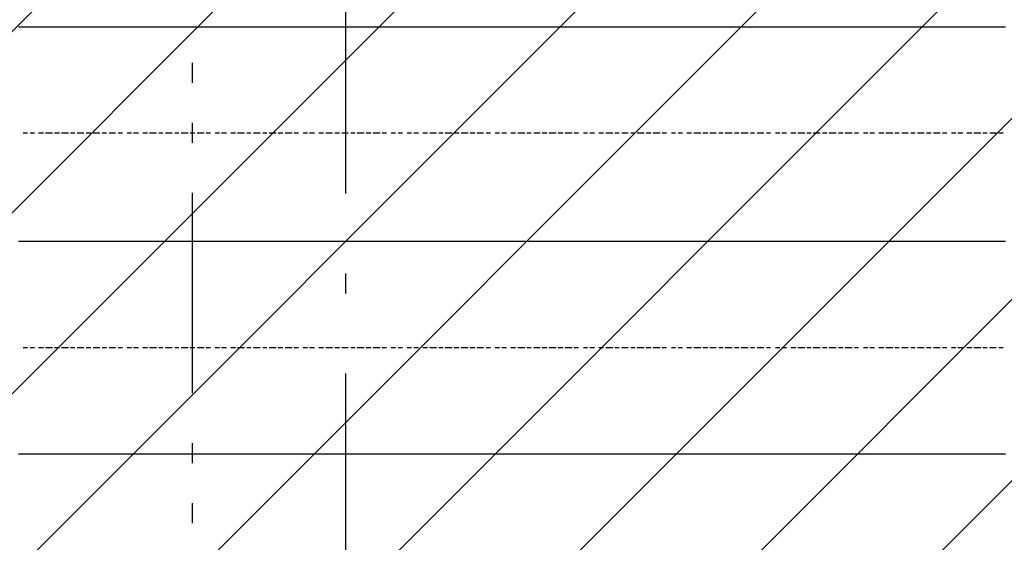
# Model space of a CAD drawing. Extents: x 997 to 109698, y 921 to 94021.
# Tile 435 of 656: x 21374 to 23220, y 44068 to 45047. Entities that reach past the tile are written whole.
import ezdxf

# ---------------------------------------------------------------- set-up
doc = ezdxf.new("R2010")
doc.units = 0
doc.header["$MEASUREMENT"] = 0
for name, color, linetype in [('12', 7, 'CONTINUOUS'), ('28', 7, 'CONTINUOUS'), ('40', 7, 'CONTINUOUS')]:
    doc.layers.add(name, color=color, linetype=linetype)

msp = doc.modelspace()

# ---------------------------------------------------------------- linework, layer by layer
at = {"layer": '12', "color": 5}
for p, q in [((21371.630503, 45033.563401), (21380.630503, 45033.563401)), ((21380.630503, 45033.563401), (21388.630503, 45033.563401)), ((21388.630503, 45033.563401), (21401.630503, 45033.563401)), ((21401.630503, 45033.563401), (21409.630503, 45033.563401)), ((21409.630503, 45033.563401), (21422.630503, 45033.563401)), ((21422.630503, 45033.563401), (21431.630503, 45033.563401)), ((21431.630503, 45033.563401), (21439.630503, 45033.563401)), ((21439.630503, 45033.563401), (21452.630503, 45033.563401)), ((21452.630503, 45033.563401), (21460.630503, 45033.563401)), ((21460.630503, 45033.563401), (21469.630503, 45033.563401)), ((21469.630503, 45033.563401), (21481.630503, 45033.563401)), ((21481.630503, 45033.563401), (21490.630503, 45033.563401)), ((21490.630503, 45033.563401), (21498.630503, 45033.563401)), ((21498.630503, 45033.563401), (21511.630503, 45033.563401)), ((21511.630503, 45033.563401), (21520.630503, 45033.563401)), ((21520.630503, 45033.563401), (21532.630503, 45033.563401)), ((21532.630503, 45033.563401), (21541.630503, 45033.563401)), ((21541.630503, 45033.563401), (21549.630503, 45033.563401)), ((21549.630503, 45033.563401), (21562.630503, 45033.563401)), ((21562.630503, 45033.563401), (21570.630503, 45033.563401)), ((21570.630503, 45033.563401), (21579.630503, 45033.563401)), ((21579.630503, 45033.563401), (21592.630503, 45033.563401)), ((21592.630503, 45033.563401), (21600.630503, 45033.563401)), ((21600.630503, 45033.563401), (21608.630503, 45033.563401)), ((21608.630503, 45033.563401), (21621.630503, 45033.563401)), ((21621.630503, 45033.563401), (21630.630503, 45033.563401)), ((21630.630503, 45033.563401), (21642.630503, 45033.563401)), ((21642.630503, 45033.563401), (21651.630503, 45033.563401)), ((21651.630503, 45033.563401), (21659.630503, 45033.563401)), ((21659.630503, 45033.563401), (21672.630503, 45033.563401)), ((21672.630503, 45033.563401), (21680.630503, 45033.563401)), ((21680.630503, 45033.563401), (21689.630503, 45033.563401)), ((21689.630503, 45033.563401), (21702.630503, 45033.563401)), ((21702.630503, 45033.563401), (21710.630503, 45033.563401)), ((21710.630503, 45033.563401), (21719.630503, 45033.563401)), ((21719.630503, 45033.563401), (21731.630503, 45033.563401)), ((21731.630503, 45033.563401), (21740.630503, 45033.563401)), ((21740.630503, 45033.563401), (21752.630503, 45033.563401)), ((21752.630503, 45033.563401), (21761.630503, 45033.563401)), ((21761.630503, 45033.563401), (21769.630503, 45033.563401)), ((21769.630503, 45033.563401), (21782.630503, 45033.563401)), ((21782.630503, 45033.563401), (21791.630503, 45033.563401)), ((21791.630503, 45033.563401), (21799.630503, 45033.563401)), ((21799.630503, 45033.563401), (21812.630503, 45033.563401)), ((21812.630503, 45033.563401), (21820.630503, 45033.563401)), ((21820.630503, 45033.563401), (21829.630503, 45033.563401)), ((21829.630503, 45033.563401), (21841.630503, 45033.563401)), ((21841.630503, 45033.563401), (21850.630503, 45033.563401)), ((21850.630503, 45033.563401), (21858.630503, 45033.563401)), ((21858.630503, 45033.563401), (21871.630503, 45033.563401)), ((21871.630503, 45033.563401), (21879.630503, 45033.563401)), ((21879.630503, 45033.563401), (21892.630503, 45033.563401)), ((21892.630503, 45033.563401), (21901.630503, 45033.563401)), ((21901.630503, 45033.563401), (21909.630503, 45033.563401)), ((21909.630503, 45033.563401), (21922.630503, 45033.563401)), ((21922.630503, 45033.563401), (21930.630503, 45033.563401)), ((21930.630503, 45033.563401), (21939.630503, 45033.563401)), ((21939.630503, 45033.563401), (21951.630503, 45033.563401)), ((21951.630503, 45033.563401), (21960.630503, 45033.563401)), ((21960.630503, 45033.563401), (21968.630503, 45033.563401)), ((21968.630503, 45033.563401), (21981.630503, 45033.563401)), ((21981.630503, 45033.563401), (21989.630503, 45033.563401)), ((21989.630503, 45033.563401), (22002.630503, 45033.563401)), ((22002.630503, 45033.563401), (22011.630503, 45033.563401)), ((22011.630503, 45033.563401), (22019.630503, 45033.563401)), ((22019.630503, 45033.563401), (22032.630503, 45033.563401)), ((22032.630503, 45033.563401), (22040.630503, 45033.563401)), ((22040.630503, 45033.563401), (22049.630503, 45033.563401)), ((22049.630503, 45033.563401), (22061.630503, 45033.563401)), ((22061.630503, 45033.563401), (22070.630503, 45033.563401)), ((22070.630503, 45033.563401), (22078.630503, 45033.563401)), ((22078.630503, 45033.563401), (22091.630503, 45033.563401)), ((22091.630503, 45033.563401), (22100.630503, 45033.563401)), ((22100.630503, 45033.563401), (22112.630503, 45033.563401)), ((22112.630503, 45033.563401), (22121.630503, 45033.563401)), ((22121.630503, 45033.563401), (22129.630503, 45033.563401)), ((22129.630503, 45033.563401), (22142.630503, 45033.563401)), ((22142.630503, 45033.563401), (22150.630503, 45033.563401)), ((22150.630503, 45033.563401), (22159.630503, 45033.563401)), ((22159.630503, 45033.563401), (22171.630503, 45033.563401)), ((22171.630503, 45033.563401), (22180.630503, 45033.563401)), ((22180.630503, 45033.563401), (22188.630503, 45033.563401)), ((22188.630503, 45033.563401), (22201.630503, 45033.563401)), ((22201.630503, 45033.563401), (22210.630503, 45033.563401)), ((22210.630503, 45033.563401), (22222.630503, 45033.563401)), ((22222.630503, 45033.563401), (22231.630503, 45033.563401)), ((22231.630503, 45033.563401), (22239.630503, 45033.563401)), ((22239.630503, 45033.563401), (22252.630503, 45033.563401)), ((22252.630503, 45033.563401), (22260.630503, 45033.563401)), ((22260.630503, 45033.563401), (22269.630503, 45033.563401)), ((22269.630503, 45033.563401), (22282.630503, 45033.563401)), ((22282.630503, 45033.563401), (22290.630503, 45033.563401)), ((22290.630503, 45033.563401), (22299.630503, 45033.563401)), ((22299.630503, 45033.563401), (22311.630503, 45033.563401)), ((22311.630503, 45033.563401), (22320.630503, 45033.563401)), ((22320.630503, 45033.563401), (22332.630503, 45033.563401)), ((22332.630503, 45033.563401), (22341.630503, 45033.563401)), ((22341.630503, 45033.563401), (22349.630503, 45033.563401)), ((22349.630503, 45033.563401), (22362.630503, 45033.563401)), ((22362.630503, 45033.563401), (22370.630503, 45033.563401)), ((22370.630503, 45033.563401), (22379.630503, 45033.563401)), ((22379.630503, 45033.563401), (22392.630503, 45033.563401)), ((22392.630503, 45033.563401), (22400.630503, 45033.563401)), ((22400.630503, 45033.563401), (22409.630503, 45033.563401)), ((22409.630503, 45033.563401), (22421.630503, 45033.563401)), ((22421.630503, 45033.563401), (22430.630503, 45033.563401)), ((22430.630503, 45033.563401), (22438.630503, 45033.563401)), ((22438.630503, 45033.563401), (22451.630503, 45033.563401)), ((22451.630503, 45033.563401), (22459.630503, 45033.563401)), ((22459.630503, 45033.563401), (22472.630503, 45033.563401)), ((22472.630503, 45033.563401), (22481.630503, 45033.563401)), ((22481.630503, 45033.563401), (22489.630503, 45033.563401)), ((22489.630503, 45033.563401), (22502.630503, 45033.563401)), ((22502.630503, 45033.563401), (22510.630503, 45033.563401)), ((22510.630503, 45033.563401), (22519.630503, 45033.563401)), ((22519.630503, 45033.563401), (22531.630503, 45033.563401)), ((22531.630503, 45033.563401), (22540.630503, 45033.563401)), ((22540.630503, 45033.563401), (22548.630503, 45033.563401)), ((22548.630503, 45033.563401), (22561.630503, 45033.563401)), ((22561.630503, 45033.563401), (22569.630503, 45033.563401)), ((22569.630503, 45033.563401), (22582.630503, 45033.563401)), ((22582.630503, 45033.563401), (22591.630503, 45033.563401)), ((22591.630503, 45033.563401), (22599.630503, 45033.563401)), ((22599.630503, 45033.563401), (22612.630503, 45033.563401)), ((22612.630503, 45033.563401), (22620.630503, 45033.563401)), ((22620.630503, 45033.563401), (22629.630503, 45033.563401)), ((22629.630503, 45033.563401), (22641.630503, 45033.563401)), ((22641.630503, 45033.563401), (22650.630503, 45033.563401)), ((22650.630503, 45033.563401), (22658.630503, 45033.563401)), ((22658.630503, 45033.563401), (22671.630503, 45033.563401)), ((22671.630503, 45033.563401), (22679.630503, 45033.563401)), ((22679.630503, 45033.563401), (22692.630503, 45033.563401)), ((22692.630503, 45033.563401), (22701.630503, 45033.563401)), ((22701.630503, 45033.563401), (22709.630503, 45033.563401)), ((22709.630503, 45033.563401), (22722.630503, 45033.563401)), ((22722.630503, 45033.563401), (22730.630503, 45033.563401)), ((22730.630503, 45033.563401), (22739.630503, 45033.563401)), ((22739.630503, 45033.563401), (22751.630503, 45033.563401)), ((22751.630503, 45033.563401), (22760.630503, 45033.563401)), ((22760.630503, 45033.563401), (22768.630503, 45033.563401)), ((22768.630503, 45033.563401), (22781.630503, 45033.563401)), ((22781.630503, 45033.563401), (22790.630503, 45033.563401)), ((22790.630503, 45033.563401), (22802.630503, 45033.563401)), ((22802.630503, 45033.563401), (22811.630503, 45033.563401)), ((22811.630503, 45033.563401), (22819.630503, 45033.563401)), ((22819.630503, 45033.563401), (22832.630503, 45033.563401)), ((22832.630503, 45033.563401), (22840.630503, 45033.563401)), ((22840.630503, 45033.563401), (22849.630503, 45033.563401)), ((22849.630503, 45033.563401), (22861.630503, 45033.563401)), ((22861.630503, 45033.563401), (22870.630503, 45033.563401)), ((22870.630503, 45033.563401), (22878.630503, 45033.563401)), ((22878.630503, 45033.563401), (22891.630503, 45033.563401)), ((22891.630503, 45033.563401), (22900.630503, 45033.563401)), ((22900.630503, 45033.563401), (22912.630503, 45033.563401)), ((22912.630503, 45033.563401), (22921.630503, 45033.563401)), ((22921.630503, 45033.563401), (22929.630503, 45033.563401)), ((22929.630503, 45033.563401), (22942.630503, 45033.563401)), ((22942.630503, 45033.563401), (22950.630503, 45033.563401)), ((22950.630503, 45033.563401), (22959.630503, 45033.563401)), ((22959.630503, 45033.563401), (22972.630503, 45033.563401)), ((22972.630503, 45033.563401), (22980.630503, 45033.563401)), ((22980.630503, 45033.563401), (22989.630503, 45033.563401)), ((22989.630503, 45033.563401), (23001.630503, 45033.563401)), ((23001.630503, 45033.563401), (23010.630503, 45033.563401)), ((23010.630503, 45033.563401), (23018.630503, 45033.563401)), ((23018.630503, 45033.563401), (23031.630503, 45033.563401)), ((23031.630503, 45033.563401), (23039.630503, 45033.563401)), ((23039.630503, 45033.563401), (23052.630503, 45033.563401)), ((23052.630503, 45033.563401), (23060.630503, 45033.563401)), ((23060.630503, 45033.563401), (23069.630503, 45033.563401)), ((23069.630503, 45033.563401), (23082.630503, 45033.563401)), ((23082.630503, 45033.563401), (23090.630503, 45033.563401)), ((23090.630503, 45033.563401), (23099.630503, 45033.563401)), ((23099.630503, 45033.563401), (23111.630503, 45033.563401)), ((23111.630503, 45033.563401), (23120.630503, 45033.563401)), ((23120.630503, 45033.563401), (23128.630503, 45033.563401)), ((23128.630503, 45033.563401), (23141.630503, 45033.563401)), ((23141.630503, 45033.563401), (23149.630503, 45033.563401)), ((23149.630503, 45033.563401), (23162.630503, 45033.563401)), ((23162.630503, 45033.563401), (23171.630503, 45033.563401)), ((23171.630503, 45033.563401), (23179.630503, 45033.563401)), ((23179.630503, 45033.563401), (23192.630503, 45033.563401)), ((23192.630503, 45033.563401), (23200.630503, 45033.563401)), ((23200.630503, 45033.563401), (23209.630503, 45033.563401)), ((23209.630503, 45033.563401), (23221.630503, 45033.563401)), ((21371.630503, 44631.563401), (21380.630503, 44631.563401)), ((21380.630503, 44631.563401), (21388.630503, 44631.563401)), ((21388.630503, 44631.563401), (21401.630503, 44631.563401)), ((21401.630503, 44631.563401), (21409.630503, 44631.563401)), ((21409.630503, 44631.563401), (21422.630503, 44631.563401)), ((21422.630503, 44631.563401), (21431.630503, 44631.563401)), ((21431.630503, 44631.563401), (21439.630503, 44631.563401)), ((21439.630503, 44631.563401), (21452.630503, 44631.563401)), ((21452.630503, 44631.563401), (21460.630503, 44631.563401)), ((21460.630503, 44631.563401), (21469.630503, 44631.563401)), ((21469.630503, 44631.563401), (21481.630503, 44631.563401)), ((21481.630503, 44631.563401), (21490.630503, 44631.563401)), ((21490.630503, 44631.563401), (21498.630503, 44631.563401)), ((21498.630503, 44631.563401), (21511.630503, 44631.563401)), ((21511.630503, 44631.563401), (21520.630503, 44631.563401)), ((21520.630503, 44631.563401), (21532.630503, 44631.563401)), ((21532.630503, 44631.563401), (21541.630503, 44631.563401)), ((21541.630503, 44631.563401), (21549.630503, 44631.563401)), ((21549.630503, 44631.563401), (21562.630503, 44631.563401)), ((21562.630503, 44631.563401), (21570.630503, 44631.563401)), ((21570.630503, 44631.563401), (21579.630503, 44631.563401)), ((21579.630503, 44631.563401), (21592.630503, 44631.563401)), ((21592.630503, 44631.563401), (21600.630503, 44631.563401)), ((21600.630503, 44631.563401), (21608.630503, 44631.563401)), ((21608.630503, 44631.563401), (21621.630503, 44631.563401)), ((21621.630503, 44631.563401), (21630.630503, 44631.563401)), ((21630.630503, 44631.563401), (21642.630503, 44631.563401)), ((21642.630503, 44631.563401), (21651.630503, 44631.563401)), ((21651.630503, 44631.563401), (21659.630503, 44631.563401)), ((21659.630503, 44631.563401), (21672.630503, 44631.563401)), ((21672.630503, 44631.563401), (21680.630503, 44631.563401)), ((21680.630503, 44631.563401), (21689.630503, 44631.563401)), ((21689.630503, 44631.563401), (21702.630503, 44631.563401)), ((21702.630503, 44631.563401), (21710.630503, 44631.563401)), ((21710.630503, 44631.563401), (21719.630503, 44631.563401)), ((21719.630503, 44631.563401), (21731.630503, 44631.563401)), ((21731.630503, 44631.563401), (21740.630503, 44631.563401)), ((21740.630503, 44631.563401), (21752.630503, 44631.563401)), ((21752.630503, 44631.563401), (21761.630503, 44631.563401)), ((21761.630503, 44631.563401), (21769.630503, 44631.563401)), ((21769.630503, 44631.563401), (21782.630503, 44631.563401)), ((21782.630503, 44631.563401), (21791.630503, 44631.563401)), ((21791.630503, 44631.563401), (21799.630503, 44631.563401)), ((21799.630503, 44631.563401), (21812.630503, 44631.563401)), ((21812.630503, 44631.563401), (21820.630503, 44631.563401)), ((21820.630503, 44631.563401), (21829.630503, 44631.563401)), ((21829.630503, 44631.563401), (21841.630503, 44631.563401)), ((21841.630503, 44631.563401), (21850.630503, 44631.563401)), ((21850.630503, 44631.563401), (21858.630503, 44631.563401)), ((21858.630503, 44631.563401), (21871.630503, 44631.563401)), ((21871.630503, 44631.563401), (21879.630503, 44631.563401)), ((21879.630503, 44631.563401), (21892.630503, 44631.563401)), ((21892.630503, 44631.563401), (21901.630503, 44631.563401)), ((21901.630503, 44631.563401), (21909.630503, 44631.563401)), ((21909.630503, 44631.563401), (21922.630503, 44631.563401)), ((21922.630503, 44631.563401), (21930.630503, 44631.563401)), ((21930.630503, 44631.563401), (21939.630503, 44631.563401)), ((21939.630503, 44631.563401), (21951.630503, 44631.563401)), ((21951.630503, 44631.563401), (21960.630503, 44631.563401)), ((21960.630503, 44631.563401), (21968.630503, 44631.563401)), ((21968.630503, 44631.563401), (21981.630503, 44631.563401)), ((21981.630503, 44631.563401), (21989.630503, 44631.563401)), ((21989.630503, 44631.563401), (22002.630503, 44631.563401)), ((22002.630503, 44631.563401), (22011.630503, 44631.563401)), ((22011.630503, 44631.563401), (22019.630503, 44631.563401)), ((22019.630503, 44631.563401), (22032.630503, 44631.563401)), ((22032.630503, 44631.563401), (22040.630503, 44631.563401)), ((22040.630503, 44631.563401), (22049.630503, 44631.563401)), ((22049.630503, 44631.563401), (22061.630503, 44631.563401)), ((22061.630503, 44631.563401), (22070.630503, 44631.563401)), ((22070.630503, 44631.563401), (22078.630503, 44631.563401)), ((22078.630503, 44631.563401), (22091.630503, 44631.563401)), ((22091.630503, 44631.563401), (22100.630503, 44631.563401)), ((22100.630503, 44631.563401), (22112.630503, 44631.563401)), ((22112.630503, 44631.563401), (22121.630503, 44631.563401)), ((22121.630503, 44631.563401), (22129.630503, 44631.563401)), ((22129.630503, 44631.563401), (22142.630503, 44631.563401)), ((22142.630503, 44631.563401), (22150.630503, 44631.563401)), ((22150.630503, 44631.563401), (22159.630503, 44631.563401)), ((22159.630503, 44631.563401), (22171.630503, 44631.563401)), ((22171.630503, 44631.563401), (22180.630503, 44631.563401)), ((22180.630503, 44631.563401), (22188.630503, 44631.563401)), ((22188.630503, 44631.563401), (22201.630503, 44631.563401)), ((22201.630503, 44631.563401), (22210.630503, 44631.563401)), ((22210.630503, 44631.563401), (22222.630503, 44631.563401)), ((22222.630503, 44631.563401), (22231.630503, 44631.563401)), ((22231.630503, 44631.563401), (22239.630503, 44631.563401)), ((22239.630503, 44631.563401), (22252.630503, 44631.563401)), ((22252.630503, 44631.563401), (22260.630503, 44631.563401)), ((22260.630503, 44631.563401), (22269.630503, 44631.563401)), ((22269.630503, 44631.563401), (22282.630503, 44631.563401)), ((22282.630503, 44631.563401), (22290.630503, 44631.563401)), ((22290.630503, 44631.563401), (22299.630503, 44631.563401)), ((22299.630503, 44631.563401), (22311.630503, 44631.563401)), ((22311.630503, 44631.563401), (22320.630503, 44631.563401)), ((22320.630503, 44631.563401), (22332.630503, 44631.563401)), ((22332.630503, 44631.563401), (22341.630503, 44631.563401)), ((22341.630503, 44631.563401), (22349.630503, 44631.563401)), ((22349.630503, 44631.563401), (22362.630503, 44631.563401)), ((22362.630503, 44631.563401), (22370.630503, 44631.563401)), ((22370.630503, 44631.563401), (22379.630503, 44631.563401)), ((22379.630503, 44631.563401), (22392.630503, 44631.563401)), ((22392.630503, 44631.563401), (22400.630503, 44631.563401)), ((22400.630503, 44631.563401), (22409.630503, 44631.563401)), ((22409.630503, 44631.563401), (22421.630503, 44631.563401)), ((22421.630503, 44631.563401), (22430.630503, 44631.563401)), ((22430.630503, 44631.563401), (22438.630503, 44631.563401)), ((22438.630503, 44631.563401), (22451.630503, 44631.563401)), ((22451.630503, 44631.563401), (22459.630503, 44631.563401)), ((22459.630503, 44631.563401), (22472.630503, 44631.563401)), ((22472.630503, 44631.563401), (22481.630503, 44631.563401)), ((22481.630503, 44631.563401), (22489.630503, 44631.563401)), ((22489.630503, 44631.563401), (22502.630503, 44631.563401)), ((22502.630503, 44631.563401), (22510.630503, 44631.563401)), ((22510.630503, 44631.563401), (22519.630503, 44631.563401)), ((22519.630503, 44631.563401), (22531.630503, 44631.563401)), ((22531.630503, 44631.563401), (22540.630503, 44631.563401)), ((22540.630503, 44631.563401), (22548.630503, 44631.563401)), ((22548.630503, 44631.563401), (22561.630503, 44631.563401)), ((22561.630503, 44631.563401), (22569.630503, 44631.563401)), ((22569.630503, 44631.563401), (22582.630503, 44631.563401)), ((22582.630503, 44631.563401), (22591.630503, 44631.563401)), ((22591.630503, 44631.563401), (22599.630503, 44631.563401)), ((22599.630503, 44631.563401), (22612.630503, 44631.563401)), ((22612.630503, 44631.563401), (22620.630503, 44631.563401)), ((22620.630503, 44631.563401), (22629.630503, 44631.563401)), ((22629.630503, 44631.563401), (22641.630503, 44631.563401)), ((22641.630503, 44631.563401), (22650.630503, 44631.563401)), ((22650.630503, 44631.563401), (22658.630503, 44631.563401)), ((22658.630503, 44631.563401), (22671.630503, 44631.563401)), ((22671.630503, 44631.563401), (22679.630503, 44631.563401)), ((22679.630503, 44631.563401), (22692.630503, 44631.563401)), ((22692.630503, 44631.563401), (22701.630503, 44631.563401)), ((22701.630503, 44631.563401), (22709.630503, 44631.563401)), ((22709.630503, 44631.563401), (22722.630503, 44631.563401)), ((22722.630503, 44631.563401), (22730.630503, 44631.563401)), ((22730.630503, 44631.563401), (22739.630503, 44631.563401)), ((22739.630503, 44631.563401), (22751.630503, 44631.563401)), ((22751.630503, 44631.563401), (22760.630503, 44631.563401)), ((22760.630503, 44631.563401), (22768.630503, 44631.563401)), ((22768.630503, 44631.563401), (22781.630503, 44631.563401)), ((22781.630503, 44631.563401), (22790.630503, 44631.563401)), ((22790.630503, 44631.563401), (22802.630503, 44631.563401)), ((22802.630503, 44631.563401), (22811.630503, 44631.563401)), ((22811.630503, 44631.563401), (22819.630503, 44631.563401)), ((22819.630503, 44631.563401), (22832.630503, 44631.563401)), ((22832.630503, 44631.563401), (22840.630503, 44631.563401)), ((22840.630503, 44631.563401), (22849.630503, 44631.563401)), ((22849.630503, 44631.563401), (22861.630503, 44631.563401)), ((22861.630503, 44631.563401), (22870.630503, 44631.563401)), ((22870.630503, 44631.563401), (22878.630503, 44631.563401)), ((22878.630503, 44631.563401), (22891.630503, 44631.563401)), ((22891.630503, 44631.563401), (22900.630503, 44631.563401)), ((22900.630503, 44631.563401), (22912.630503, 44631.563401)), ((22912.630503, 44631.563401), (22921.630503, 44631.563401)), ((22921.630503, 44631.563401), (22929.630503, 44631.563401)), ((22929.630503, 44631.563401), (22942.630503, 44631.563401)), ((22942.630503, 44631.563401), (22950.630503, 44631.563401)), ((22950.630503, 44631.563401), (22959.630503, 44631.563401)), ((22959.630503, 44631.563401), (22972.630503, 44631.563401)), ((22972.630503, 44631.563401), (22980.630503, 44631.563401)), ((22980.630503, 44631.563401), (22989.630503, 44631.563401)), ((22989.630503, 44631.563401), (23001.630503, 44631.563401)), ((23001.630503, 44631.563401), (23010.630503, 44631.563401)), ((23010.630503, 44631.563401), (23018.630503, 44631.563401)), ((23018.630503, 44631.563401), (23031.630503, 44631.563401)), ((23031.630503, 44631.563401), (23039.630503, 44631.563401)), ((23039.630503, 44631.563401), (23052.630503, 44631.563401)), ((23052.630503, 44631.563401), (23060.630503, 44631.563401)), ((23060.630503, 44631.563401), (23069.630503, 44631.563401)), ((23069.630503, 44631.563401), (23082.630503, 44631.563401)), ((23082.630503, 44631.563401), (23090.630503, 44631.563401)), ((23090.630503, 44631.563401), (23099.630503, 44631.563401)), ((23099.630503, 44631.563401), (23111.630503, 44631.563401)), ((23111.630503, 44631.563401), (23120.630503, 44631.563401)), ((23120.630503, 44631.563401), (23128.630503, 44631.563401)), ((23128.630503, 44631.563401), (23141.630503, 44631.563401)), ((23141.630503, 44631.563401), (23149.630503, 44631.563401)), ((23149.630503, 44631.563401), (23162.630503, 44631.563401)), ((23162.630503, 44631.563401), (23171.630503, 44631.563401)), ((23171.630503, 44631.563401), (23179.630503, 44631.563401)), ((23179.630503, 44631.563401), (23192.630503, 44631.563401)), ((23192.630503, 44631.563401), (23200.630503, 44631.563401)), ((23200.630503, 44631.563401), (23209.630503, 44631.563401)), ((23209.630503, 44631.563401), (23221.630503, 44631.563401)), ((21371.630503, 44233.563401), (21380.630503, 44233.563401)), ((21380.630503, 44233.563401), (21388.630503, 44233.563401)), ((21388.630503, 44233.563401), (21401.630503, 44233.563401)), ((21401.630503, 44233.563401), (21409.630503, 44233.563401)), ((21409.630503, 44233.563401), (21422.630503, 44233.563401)), ((21422.630503, 44233.563401), (21431.630503, 44233.563401)), ((21431.630503, 44233.563401), (21439.630503, 44233.563401)), ((21439.630503, 44233.563401), (21452.630503, 44233.563401)), ((21452.630503, 44233.563401), (21460.630503, 44233.563401)), ((21460.630503, 44233.563401), (21469.630503, 44233.563401)), ((21469.630503, 44233.563401), (21481.630503, 44233.563401)), ((21481.630503, 44233.563401), (21490.630503, 44233.563401)), ((21490.630503, 44233.563401), (21498.630503, 44233.563401)), ((21498.630503, 44233.563401), (21511.630503, 44233.563401)), ((21511.630503, 44233.563401), (21520.630503, 44233.563401)), ((21520.630503, 44233.563401), (21532.630503, 44233.563401)), ((21532.630503, 44233.563401), (21541.630503, 44233.563401)), ((21541.630503, 44233.563401), (21549.630503, 44233.563401)), ((21549.630503, 44233.563401), (21562.630503, 44233.563401)), ((21562.630503, 44233.563401), (21570.630503, 44233.563401)), ((21570.630503, 44233.563401), (21579.630503, 44233.563401)), ((21579.630503, 44233.563401), (21592.630503, 44233.563401)), ((21592.630503, 44233.563401), (21600.630503, 44233.563401)), ((21600.630503, 44233.563401), (21608.630503, 44233.563401)), ((21608.630503, 44233.563401), (21621.630503, 44233.563401)), ((21621.630503, 44233.563401), (21630.630503, 44233.563401)), ((21630.630503, 44233.563401), (21642.630503, 44233.563401)), ((21642.630503, 44233.563401), (21651.630503, 44233.563401)), ((21651.630503, 44233.563401), (21659.630503, 44233.563401)), ((21659.630503, 44233.563401), (21672.630503, 44233.563401)), ((21672.630503, 44233.563401), (21680.630503, 44233.563401)), ((21680.630503, 44233.563401), (21689.630503, 44233.563401)), ((21689.630503, 44233.563401), (21702.630503, 44233.563401)), ((21702.630503, 44233.563401), (21710.630503, 44233.563401)), ((21710.630503, 44233.563401), (21719.630503, 44233.563401)), ((21719.630503, 44233.563401), (21731.630503, 44233.563401)), ((21731.630503, 44233.563401), (21740.630503, 44233.563401)), ((21740.630503, 44233.563401), (21752.630503, 44233.563401)), ((21752.630503, 44233.563401), (21761.630503, 44233.563401)), ((21761.630503, 44233.563401), (21769.630503, 44233.563401)), ((21769.630503, 44233.563401), (21782.630503, 44233.563401)), ((21782.630503, 44233.563401), (21791.630503, 44233.563401)), ((21791.630503, 44233.563401), (21799.630503, 44233.563401)), ((21799.630503, 44233.563401), (21812.630503, 44233.563401)), ((21812.630503, 44233.563401), (21820.630503, 44233.563401)), ((21820.630503, 44233.563401), (21829.630503, 44233.563401)), ((21829.630503, 44233.563401), (21841.630503, 44233.563401)), ((21841.630503, 44233.563401), (21850.630503, 44233.563401)), ((21850.630503, 44233.563401), (21858.630503, 44233.563401)), ((21858.630503, 44233.563401), (21871.630503, 44233.563401)), ((21871.630503, 44233.563401), (21879.630503, 44233.563401)), ((21879.630503, 44233.563401), (21892.630503, 44233.563401)), ((21892.630503, 44233.563401), (21901.630503, 44233.563401)), ((21901.630503, 44233.563401), (21909.630503, 44233.563401)), ((21909.630503, 44233.563401), (21922.630503, 44233.563401)), ((21922.630503, 44233.563401), (21930.630503, 44233.563401)), ((21930.630503, 44233.563401), (21939.630503, 44233.563401)), ((21939.630503, 44233.563401), (21951.630503, 44233.563401)), ((21951.630503, 44233.563401), (21960.630503, 44233.563401)), ((21960.630503, 44233.563401), (21968.630503, 44233.563401)), ((21968.630503, 44233.563401), (21981.630503, 44233.563401)), ((21981.630503, 44233.563401), (21989.630503, 44233.563401)), ((21989.630503, 44233.563401), (22002.630503, 44233.563401)), ((22002.630503, 44233.563401), (22011.630503, 44233.563401)), ((22011.630503, 44233.563401), (22019.630503, 44233.563401)), ((22019.630503, 44233.563401), (22032.630503, 44233.563401)), ((22032.630503, 44233.563401), (22040.630503, 44233.563401)), ((22040.630503, 44233.563401), (22049.630503, 44233.563401)), ((22049.630503, 44233.563401), (22061.630503, 44233.563401)), ((22061.630503, 44233.563401), (22070.630503, 44233.563401)), ((22070.630503, 44233.563401), (22078.630503, 44233.563401)), ((22078.630503, 44233.563401), (22091.630503, 44233.563401)), ((22091.630503, 44233.563401), (22100.630503, 44233.563401)), ((22100.630503, 44233.563401), (22112.630503, 44233.563401)), ((22112.630503, 44233.563401), (22121.630503, 44233.563401)), ((22121.630503, 44233.563401), (22129.630503, 44233.563401)), ((22129.630503, 44233.563401), (22142.630503, 44233.563401)), ((22142.630503, 44233.563401), (22150.630503, 44233.563401)), ((22150.630503, 44233.563401), (22159.630503, 44233.563401)), ((22159.630503, 44233.563401), (22171.630503, 44233.563401)), ((22171.630503, 44233.563401), (22180.630503, 44233.563401)), ((22180.630503, 44233.563401), (22188.630503, 44233.563401)), ((22188.630503, 44233.563401), (22201.630503, 44233.563401)), ((22201.630503, 44233.563401), (22210.630503, 44233.563401)), ((22210.630503, 44233.563401), (22222.630503, 44233.563401)), ((22222.630503, 44233.563401), (22231.630503, 44233.563401)), ((22231.630503, 44233.563401), (22239.630503, 44233.563401)), ((22239.630503, 44233.563401), (22252.630503, 44233.563401)), ((22252.630503, 44233.563401), (22260.630503, 44233.563401)), ((22260.630503, 44233.563401), (22269.630503, 44233.563401)), ((22269.630503, 44233.563401), (22282.630503, 44233.563401)), ((22282.630503, 44233.563401), (22290.630503, 44233.563401)), ((22290.630503, 44233.563401), (22299.630503, 44233.563401)), ((22299.630503, 44233.563401), (22311.630503, 44233.563401)), ((22311.630503, 44233.563401), (22320.630503, 44233.563401)), ((22320.630503, 44233.563401), (22332.630503, 44233.563401)), ((22332.630503, 44233.563401), (22341.630503, 44233.563401)), ((22341.630503, 44233.563401), (22349.630503, 44233.563401)), ((22349.630503, 44233.563401), (22362.630503, 44233.563401)), ((22362.630503, 44233.563401), (22370.630503, 44233.563401)), ((22370.630503, 44233.563401), (22379.630503, 44233.563401)), ((22379.630503, 44233.563401), (22392.630503, 44233.563401)), ((22392.630503, 44233.563401), (22400.630503, 44233.563401)), ((22400.630503, 44233.563401), (22409.630503, 44233.563401)), ((22409.630503, 44233.563401), (22421.630503, 44233.563401)), ((22421.630503, 44233.563401), (22430.630503, 44233.563401)), ((22430.630503, 44233.563401), (22438.630503, 44233.563401)), ((22438.630503, 44233.563401), (22451.630503, 44233.563401)), ((22451.630503, 44233.563401), (22459.630503, 44233.563401)), ((22459.630503, 44233.563401), (22472.630503, 44233.563401)), ((22472.630503, 44233.563401), (22481.630503, 44233.563401)), ((22481.630503, 44233.563401), (22489.630503, 44233.563401)), ((22489.630503, 44233.563401), (22502.630503, 44233.563401)), ((22502.630503, 44233.563401), (22510.630503, 44233.563401)), ((22510.630503, 44233.563401), (22519.630503, 44233.563401)), ((22519.630503, 44233.563401), (22531.630503, 44233.563401)), ((22531.630503, 44233.563401), (22540.630503, 44233.563401)), ((22540.630503, 44233.563401), (22548.630503, 44233.563401)), ((22548.630503, 44233.563401), (22561.630503, 44233.563401)), ((22561.630503, 44233.563401), (22569.630503, 44233.563401)), ((22569.630503, 44233.563401), (22582.630503, 44233.563401)), ((22582.630503, 44233.563401), (22591.630503, 44233.563401)), ((22591.630503, 44233.563401), (22599.630503, 44233.563401)), ((22599.630503, 44233.563401), (22612.630503, 44233.563401)), ((22612.630503, 44233.563401), (22620.630503, 44233.563401)), ((22620.630503, 44233.563401), (22629.630503, 44233.563401)), ((22629.630503, 44233.563401), (22641.630503, 44233.563401)), ((22641.630503, 44233.563401), (22650.630503, 44233.563401)), ((22650.630503, 44233.563401), (22658.630503, 44233.563401)), ((22658.630503, 44233.563401), (22671.630503, 44233.563401)), ((22671.630503, 44233.563401), (22679.630503, 44233.563401)), ((22679.630503, 44233.563401), (22692.630503, 44233.563401)), ((22692.630503, 44233.563401), (22701.630503, 44233.563401)), ((22701.630503, 44233.563401), (22709.630503, 44233.563401)), ((22709.630503, 44233.563401), (22722.630503, 44233.563401)), ((22722.630503, 44233.563401), (22730.630503, 44233.563401)), ((22730.630503, 44233.563401), (22739.630503, 44233.563401)), ((22739.630503, 44233.563401), (22751.630503, 44233.563401)), ((22751.630503, 44233.563401), (22760.630503, 44233.563401)), ((22760.630503, 44233.563401), (22768.630503, 44233.563401)), ((22768.630503, 44233.563401), (22781.630503, 44233.563401)), ((22781.630503, 44233.563401), (22790.630503, 44233.563401)), ((22790.630503, 44233.563401), (22802.630503, 44233.563401)), ((22802.630503, 44233.563401), (22811.630503, 44233.563401)), ((22811.630503, 44233.563401), (22819.630503, 44233.563401)), ((22819.630503, 44233.563401), (22832.630503, 44233.563401)), ((22832.630503, 44233.563401), (22840.630503, 44233.563401)), ((22840.630503, 44233.563401), (22849.630503, 44233.563401)), ((22849.630503, 44233.563401), (22861.630503, 44233.563401)), ((22861.630503, 44233.563401), (22870.630503, 44233.563401)), ((22870.630503, 44233.563401), (22878.630503, 44233.563401)), ((22878.630503, 44233.563401), (22891.630503, 44233.563401)), ((22891.630503, 44233.563401), (22900.630503, 44233.563401)), ((22900.630503, 44233.563401), (22912.630503, 44233.563401)), ((22912.630503, 44233.563401), (22921.630503, 44233.563401)), ((22921.630503, 44233.563401), (22929.630503, 44233.563401)), ((22929.630503, 44233.563401), (22942.630503, 44233.563401)), ((22942.630503, 44233.563401), (22950.630503, 44233.563401)), ((22950.630503, 44233.563401), (22959.630503, 44233.563401)), ((22959.630503, 44233.563401), (22972.630503, 44233.563401)), ((22972.630503, 44233.563401), (22980.630503, 44233.563401)), ((22980.630503, 44233.563401), (22989.630503, 44233.563401)), ((22989.630503, 44233.563401), (23001.630503, 44233.563401)), ((23001.630503, 44233.563401), (23010.630503, 44233.563401)), ((23010.630503, 44233.563401), (23018.630503, 44233.563401)), ((23018.630503, 44233.563401), (23031.630503, 44233.563401)), ((23031.630503, 44233.563401), (23039.630503, 44233.563401)), ((23039.630503, 44233.563401), (23052.630503, 44233.563401)), ((23052.630503, 44233.563401), (23060.630503, 44233.563401)), ((23060.630503, 44233.563401), (23069.630503, 44233.563401)), ((23069.630503, 44233.563401), (23082.630503, 44233.563401)), ((23082.630503, 44233.563401), (23090.630503, 44233.563401)), ((23090.630503, 44233.563401), (23099.630503, 44233.563401)), ((23099.630503, 44233.563401), (23111.630503, 44233.563401)), ((23111.630503, 44233.563401), (23120.630503, 44233.563401)), ((23120.630503, 44233.563401), (23128.630503, 44233.563401)), ((23128.630503, 44233.563401), (23141.630503, 44233.563401)), ((23141.630503, 44233.563401), (23149.630503, 44233.563401)), ((23149.630503, 44233.563401), (23162.630503, 44233.563401)), ((23162.630503, 44233.563401), (23171.630503, 44233.563401)), ((23171.630503, 44233.563401), (23179.630503, 44233.563401)), ((23179.630503, 44233.563401), (23192.630503, 44233.563401)), ((23192.630503, 44233.563401), (23200.630503, 44233.563401)), ((23200.630503, 44233.563401), (23209.630503, 44233.563401)), ((23209.630503, 44233.563401), (23221.630503, 44233.563401))]:
    msp.add_line(p, q, dxfattribs=at)
at = {"layer": '12', "color": 1}
for p, q in [((21380.630503, 44834.563401), (21388.630503, 44834.563401)), ((21393.630503, 44834.563401), (21401.630503, 44834.563401)), ((21409.630503, 44834.563401), (21418.630503, 44834.563401)), ((21422.630503, 44834.563401), (21435.630503, 44834.563401)), ((21439.630503, 44834.563401), (21448.630503, 44834.563401)), ((21452.630503, 44834.563401), (21465.630503, 44834.563401)), ((21469.630503, 44834.563401), (21477.630503, 44834.563401)), ((21481.630503, 44834.563401), (21494.630503, 44834.563401)), ((21498.630503, 44834.563401), (21507.630503, 44834.563401)), ((21511.630503, 44834.563401), (21524.630503, 44834.563401)), ((21528.630503, 44834.563401), (21536.630503, 44834.563401)), ((21541.630503, 44834.563401), (21553.630503, 44834.563401)), ((21558.630503, 44834.563401), (21566.630503, 44834.563401)), ((21575.630503, 44834.563401), (21583.630503, 44834.563401)), ((21587.630503, 44834.563401), (21596.630503, 44834.563401)), ((21604.630503, 44834.563401), (21613.630503, 44834.563401)), ((21617.630503, 44834.563401), (21630.630503, 44834.563401)), ((21634.630503, 44834.563401), (21642.630503, 44834.563401)), ((21647.630503, 44834.563401), (21659.630503, 44834.563401)), ((21664.630503, 44834.563401), (21672.630503, 44834.563401)), ((21676.630503, 44834.563401), (21689.630503, 44834.563401)), ((21693.630503, 44834.563401), (21702.630503, 44834.563401)), ((21706.630503, 44834.563401), (21719.630503, 44834.563401)), ((21723.630503, 44834.563401), (21731.630503, 44834.563401)), ((21740.630503, 44834.563401), (21748.630503, 44834.563401)), ((21752.630503, 44834.563401), (21761.630503, 44834.563401)), ((21769.630503, 44834.563401), (21778.630503, 44834.563401)), ((21782.630503, 44834.563401), (21795.630503, 44834.563401)), ((21799.630503, 44834.563401), (21807.630503, 44834.563401)), ((21812.630503, 44834.563401), (21824.630503, 44834.563401)), ((21829.630503, 44834.563401), (21837.630503, 44834.563401)), ((21841.630503, 44834.563401), (21854.630503, 44834.563401)), ((21858.630503, 44834.563401), (21867.630503, 44834.563401)), ((21871.630503, 44834.563401), (21884.630503, 44834.563401)), ((21888.630503, 44834.563401), (21896.630503, 44834.563401)), ((21905.630503, 44834.563401), (21913.630503, 44834.563401)), ((21917.630503, 44834.563401), (21926.630503, 44834.563401)), ((21934.630503, 44834.563401), (21943.630503, 44834.563401)), ((21947.630503, 44834.563401), (21960.630503, 44834.563401)), ((21964.630503, 44834.563401), (21973.630503, 44834.563401)), ((21977.630503, 44834.563401), (21989.630503, 44834.563401)), ((21994.630503, 44834.563401), (22002.630503, 44834.563401)), ((22006.630503, 44834.563401), (22019.630503, 44834.563401)), ((22023.630503, 44834.563401), (22032.630503, 44834.563401)), ((22036.630503, 44834.563401), (22049.630503, 44834.563401)), ((22053.630503, 44834.563401), (22061.630503, 44834.563401)), ((22070.630503, 44834.563401), (22078.630503, 44834.563401)), ((22083.630503, 44834.563401), (22091.630503, 44834.563401)), ((22100.630503, 44834.563401), (22108.630503, 44834.563401)), ((22112.630503, 44834.563401), (22121.630503, 44834.563401)), ((22129.630503, 44834.563401), (22138.630503, 44834.563401)), ((22142.630503, 44834.563401), (22155.630503, 44834.563401)), ((22159.630503, 44834.563401), (22167.630503, 44834.563401)), ((22171.630503, 44834.563401), (22184.630503, 44834.563401)), ((22188.630503, 44834.563401), (22197.630503, 44834.563401)), ((22201.630503, 44834.563401), (22214.630503, 44834.563401)), ((22218.630503, 44834.563401), (22227.630503, 44834.563401)), ((22231.630503, 44834.563401), (22243.630503, 44834.563401)), ((22248.630503, 44834.563401), (22256.630503, 44834.563401)), ((22265.630503, 44834.563401), (22273.630503, 44834.563401)), ((22277.630503, 44834.563401), (22286.630503, 44834.563401)), ((22294.630503, 44834.563401), (22303.630503, 44834.563401)), ((22307.630503, 44834.563401), (22320.630503, 44834.563401)), ((22324.630503, 44834.563401), (22332.630503, 44834.563401)), ((22337.630503, 44834.563401), (22349.630503, 44834.563401)), ((22353.630503, 44834.563401), (22362.630503, 44834.563401)), ((22366.630503, 44834.563401), (22379.630503, 44834.563401)), ((22383.630503, 44834.563401), (22392.630503, 44834.563401)), ((22396.630503, 44834.563401), (22409.630503, 44834.563401)), ((22413.630503, 44834.563401), (22421.630503, 44834.563401)), ((22430.630503, 44834.563401), (22438.630503, 44834.563401)), ((22442.630503, 44834.563401), (22451.630503, 44834.563401)), ((22459.630503, 44834.563401), (22468.630503, 44834.563401)), ((22472.630503, 44834.563401), (22485.630503, 44834.563401)), ((22489.630503, 44834.563401), (22497.630503, 44834.563401)), ((22502.630503, 44834.563401), (22514.630503, 44834.563401)), ((22519.630503, 44834.563401), (22527.630503, 44834.563401)), ((22531.630503, 44834.563401), (22544.630503, 44834.563401)), ((22548.630503, 44834.563401), (22557.630503, 44834.563401)), ((22561.630503, 44834.563401), (22574.630503, 44834.563401)), ((22578.630503, 44834.563401), (22586.630503, 44834.563401)), ((22595.630503, 44834.563401), (22603.630503, 44834.563401)), ((22608.630503, 44834.563401), (22616.630503, 44834.563401)), ((22624.630503, 44834.563401), (22633.630503, 44834.563401)), ((22637.630503, 44834.563401), (22650.630503, 44834.563401)), ((22654.630503, 44834.563401), (22663.630503, 44834.563401)), ((22667.630503, 44834.563401), (22679.630503, 44834.563401)), ((22684.630503, 44834.563401), (22692.630503, 44834.563401)), ((22696.630503, 44834.563401), (22709.630503, 44834.563401)), ((22713.630503, 44834.563401), (22722.630503, 44834.563401)), ((22726.630503, 44834.563401), (22739.630503, 44834.563401)), ((22743.630503, 44834.563401), (22751.630503, 44834.563401)), ((22756.630503, 44834.563401), (22768.630503, 44834.563401)), ((22773.630503, 44834.563401), (22781.630503, 44834.563401)), ((22790.630503, 44834.563401), (22798.630503, 44834.563401)), ((22802.630503, 44834.563401), (22811.630503, 44834.563401)), ((22819.630503, 44834.563401), (22828.630503, 44834.563401)), ((22832.630503, 44834.563401), (22845.630503, 44834.563401)), ((22849.630503, 44834.563401), (22857.630503, 44834.563401)), ((22861.630503, 44834.563401), (22874.630503, 44834.563401)), ((22878.630503, 44834.563401), (22887.630503, 44834.563401)), ((22891.630503, 44834.563401), (22904.630503, 44834.563401)), ((22908.630503, 44834.563401), (22917.630503, 44834.563401)), ((22921.630503, 44834.563401), (22934.630503, 44834.563401)), ((22938.630503, 44834.563401), (22946.630503, 44834.563401)), ((22955.630503, 44834.563401), (22963.630503, 44834.563401)), ((22967.630503, 44834.563401), (22976.630503, 44834.563401)), ((22984.630503, 44834.563401), (22993.630503, 44834.563401)), ((22997.630503, 44834.563401), (23010.630503, 44834.563401)), ((23014.630503, 44834.563401), (23022.630503, 44834.563401)), ((23027.630503, 44834.563401), (23039.630503, 44834.563401)), ((23044.630503, 44834.563401), (23052.630503, 44834.563401)), ((23056.630503, 44834.563401), (23069.630503, 44834.563401)), ((23073.630503, 44834.563401), (23082.630503, 44834.563401)), ((23086.630503, 44834.563401), (23099.630503, 44834.563401)), ((23103.630503, 44834.563401), (23111.630503, 44834.563401)), ((23120.630503, 44834.563401), (23128.630503, 44834.563401)), ((23132.630503, 44834.563401), (23141.630503, 44834.563401)), ((23149.630503, 44834.563401), (23158.630503, 44834.563401)), ((23162.630503, 44834.563401), (23175.630503, 44834.563401)), ((23179.630503, 44834.563401), (23187.630503, 44834.563401)), ((23192.630503, 44834.563401), (23204.630503, 44834.563401)), ((23209.630503, 44834.563401), (23217.630503, 44834.563401)), ((21380.630503, 44432.563401), (21388.630503, 44432.563401)), ((21393.630503, 44432.563401), (21401.630503, 44432.563401)), ((21409.630503, 44432.563401), (21418.630503, 44432.563401)), ((21422.630503, 44432.563401), (21435.630503, 44432.563401)), ((21439.630503, 44432.563401), (21448.630503, 44432.563401)), ((21452.630503, 44432.563401), (21465.630503, 44432.563401)), ((21469.630503, 44432.563401), (21477.630503, 44432.563401)), ((21481.630503, 44432.563401), (21494.630503, 44432.563401)), ((21498.630503, 44432.563401), (21507.630503, 44432.563401)), ((21511.630503, 44432.563401), (21524.630503, 44432.563401)), ((21528.630503, 44432.563401), (21536.630503, 44432.563401)), ((21541.630503, 44432.563401), (21553.630503, 44432.563401)), ((21558.630503, 44432.563401), (21566.630503, 44432.563401)), ((21575.630503, 44432.563401), (21583.630503, 44432.563401)), ((21587.630503, 44432.563401), (21596.630503, 44432.563401)), ((21604.630503, 44432.563401), (21613.630503, 44432.563401)), ((21617.630503, 44432.563401), (21630.630503, 44432.563401)), ((21634.630503, 44432.563401), (21642.630503, 44432.563401)), ((21647.630503, 44432.563401), (21659.630503, 44432.563401)), ((21664.630503, 44432.563401), (21672.630503, 44432.563401)), ((21676.630503, 44432.563401), (21689.630503, 44432.563401)), ((21693.630503, 44432.563401), (21702.630503, 44432.563401)), ((21706.630503, 44432.563401), (21719.630503, 44432.563401)), ((21723.630503, 44432.563401), (21731.630503, 44432.563401)), ((21740.630503, 44432.563401), (21748.630503, 44432.563401)), ((21752.630503, 44432.563401), (21761.630503, 44432.563401)), ((21769.630503, 44432.563401), (21778.630503, 44432.563401)), ((21782.630503, 44432.563401), (21795.630503, 44432.563401)), ((21799.630503, 44432.563401), (21807.630503, 44432.563401)), ((21812.630503, 44432.563401), (21824.630503, 44432.563401)), ((21829.630503, 44432.563401), (21837.630503, 44432.563401)), ((21841.630503, 44432.563401), (21854.630503, 44432.563401)), ((21858.630503, 44432.563401), (21867.630503, 44432.563401)), ((21871.630503, 44432.563401), (21884.630503, 44432.563401)), ((21888.630503, 44432.563401), (21896.630503, 44432.563401)), ((21905.630503, 44432.563401), (21913.630503, 44432.563401)), ((21917.630503, 44432.563401), (21926.630503, 44432.563401)), ((21934.630503, 44432.563401), (21943.630503, 44432.563401)), ((21947.630503, 44432.563401), (21960.630503, 44432.563401)), ((21964.630503, 44432.563401), (21973.630503, 44432.563401)), ((21977.630503, 44432.563401), (21989.630503, 44432.563401)), ((21994.630503, 44432.563401), (22002.630503, 44432.563401)), ((22006.630503, 44432.563401), (22019.630503, 44432.563401)), ((22023.630503, 44432.563401), (22032.630503, 44432.563401)), ((22036.630503, 44432.563401), (22049.630503, 44432.563401)), ((22053.630503, 44432.563401), (22061.630503, 44432.563401)), ((22070.630503, 44432.563401), (22078.630503, 44432.563401)), ((22083.630503, 44432.563401), (22091.630503, 44432.563401)), ((22100.630503, 44432.563401), (22108.630503, 44432.563401)), ((22112.630503, 44432.563401), (22121.630503, 44432.563401)), ((22129.630503, 44432.563401), (22138.630503, 44432.563401)), ((22142.630503, 44432.563401), (22155.630503, 44432.563401)), ((22159.630503, 44432.563401), (22167.630503, 44432.563401)), ((22171.630503, 44432.563401), (22184.630503, 44432.563401)), ((22188.630503, 44432.563401), (22197.630503, 44432.563401)), ((22201.630503, 44432.563401), (22214.630503, 44432.563401)), ((22218.630503, 44432.563401), (22227.630503, 44432.563401)), ((22231.630503, 44432.563401), (22243.630503, 44432.563401)), ((22248.630503, 44432.563401), (22256.630503, 44432.563401)), ((22265.630503, 44432.563401), (22273.630503, 44432.563401)), ((22277.630503, 44432.563401), (22286.630503, 44432.563401)), ((22294.630503, 44432.563401), (22303.630503, 44432.563401)), ((22307.630503, 44432.563401), (22320.630503, 44432.563401)), ((22324.630503, 44432.563401), (22332.630503, 44432.563401)), ((22337.630503, 44432.563401), (22349.630503, 44432.563401)), ((22353.630503, 44432.563401), (22362.630503, 44432.563401)), ((22366.630503, 44432.563401), (22379.630503, 44432.563401)), ((22383.630503, 44432.563401), (22392.630503, 44432.563401)), ((22396.630503, 44432.563401), (22409.630503, 44432.563401)), ((22413.630503, 44432.563401), (22421.630503, 44432.563401)), ((22430.630503, 44432.563401), (22438.630503, 44432.563401)), ((22442.630503, 44432.563401), (22451.630503, 44432.563401)), ((22459.630503, 44432.563401), (22468.630503, 44432.563401)), ((22472.630503, 44432.563401), (22485.630503, 44432.563401)), ((22489.630503, 44432.563401), (22497.630503, 44432.563401)), ((22502.630503, 44432.563401), (22514.630503, 44432.563401)), ((22519.630503, 44432.563401), (22527.630503, 44432.563401)), ((22531.630503, 44432.563401), (22544.630503, 44432.563401)), ((22548.630503, 44432.563401), (22557.630503, 44432.563401)), ((22561.630503, 44432.563401), (22574.630503, 44432.563401)), ((22578.630503, 44432.563401), (22586.630503, 44432.563401)), ((22595.630503, 44432.563401), (22603.630503, 44432.563401)), ((22608.630503, 44432.563401), (22616.630503, 44432.563401)), ((22624.630503, 44432.563401), (22633.630503, 44432.563401)), ((22637.630503, 44432.563401), (22650.630503, 44432.563401)), ((22654.630503, 44432.563401), (22663.630503, 44432.563401)), ((22667.630503, 44432.563401), (22679.630503, 44432.563401)), ((22684.630503, 44432.563401), (22692.630503, 44432.563401)), ((22696.630503, 44432.563401), (22709.630503, 44432.563401)), ((22713.630503, 44432.563401), (22722.630503, 44432.563401)), ((22726.630503, 44432.563401), (22739.630503, 44432.563401)), ((22743.630503, 44432.563401), (22751.630503, 44432.563401)), ((22756.630503, 44432.563401), (22768.630503, 44432.563401)), ((22773.630503, 44432.563401), (22781.630503, 44432.563401)), ((22790.630503, 44432.563401), (22798.630503, 44432.563401)), ((22802.630503, 44432.563401), (22811.630503, 44432.563401)), ((22819.630503, 44432.563401), (22828.630503, 44432.563401)), ((22832.630503, 44432.563401), (22845.630503, 44432.563401)), ((22849.630503, 44432.563401), (22857.630503, 44432.563401)), ((22861.630503, 44432.563401), (22874.630503, 44432.563401)), ((22878.630503, 44432.563401), (22887.630503, 44432.563401)), ((22891.630503, 44432.563401), (22904.630503, 44432.563401)), ((22908.630503, 44432.563401), (22917.630503, 44432.563401)), ((22921.630503, 44432.563401), (22934.630503, 44432.563401)), ((22938.630503, 44432.563401), (22946.630503, 44432.563401)), ((22955.630503, 44432.563401), (22963.630503, 44432.563401)), ((22967.630503, 44432.563401), (22976.630503, 44432.563401)), ((22984.630503, 44432.563401), (22993.630503, 44432.563401)), ((22997.630503, 44432.563401), (23010.630503, 44432.563401)), ((23014.630503, 44432.563401), (23022.630503, 44432.563401)), ((23027.630503, 44432.563401), (23039.630503, 44432.563401)), ((23044.630503, 44432.563401), (23052.630503, 44432.563401)), ((23056.630503, 44432.563401), (23069.630503, 44432.563401)), ((23073.630503, 44432.563401), (23082.630503, 44432.563401)), ((23086.630503, 44432.563401), (23099.630503, 44432.563401)), ((23103.630503, 44432.563401), (23111.630503, 44432.563401)), ((23120.630503, 44432.563401), (23128.630503, 44432.563401)), ((23132.630503, 44432.563401), (23141.630503, 44432.563401)), ((23149.630503, 44432.563401), (23158.630503, 44432.563401)), ((23162.630503, 44432.563401), (23175.630503, 44432.563401)), ((23179.630503, 44432.563401), (23187.630503, 44432.563401)), ((23192.630503, 44432.563401), (23204.630503, 44432.563401)), ((23209.630503, 44432.563401), (23217.630503, 44432.563401))]:
    msp.add_line(p, q, dxfattribs=at)
at = {"layer": '28', "color": 2}
for p, q in [((14872.636205, 38537.386105), (35021.205338, 58685.955237)), ((14872.636205, 38197.97485), (35360.616592, 58685.955237)), ((14872.636205, 37858.563595), (35700.027847, 58685.955237)), ((14872.636205, 37519.15234), (36039.439102, 58685.955237)), ((14872.636205, 37179.741085), (36378.850357, 58685.955237)), ((36718.261612, 58685.955237), (14872.636205, 36840.32983)), ((36822.636205, 58450.918575), (14872.636205, 36500.918575)), ((36822.636205, 58111.50732), (14872.636205, 36161.50732)), ((36822.636205, 57772.096065), (14872.636205, 35822.096065))]:
    msp.add_line(p, q, dxfattribs=at)
at = {"layer": '28', "color": 4}
for p, q in [((21985.630503, 44721.063401), (21985.630503, 45096.063401)), ((21985.630503, 44008.563401), (21985.630503, 44383.563401))]:
    msp.add_line(p, q, dxfattribs=at)
at = {"layer": '28', "color": 4, "linetype": 'Continuous'}
msp.add_line((21985.630503, 44533.563401), (21985.630503, 44571.063401), dxfattribs=at)
at = {"layer": '40', "color": 8, "linetype": 'Continuous'}
for p, q in [((21697.636205, 44965.954238), (21697.636205, 44928.454238)), ((21697.636205, 44853.454238), (21697.636205, 44815.954238)), ((21697.636205, 44722.204238), (21697.636205, 44347.204238)), ((21697.636205, 44253.454238), (21697.636205, 44215.954238)), ((21697.636205, 44140.954238), (21697.636205, 44103.454238))]:
    msp.add_line(p, q, dxfattribs=at)

doc.saveas('drawing.dxf')
